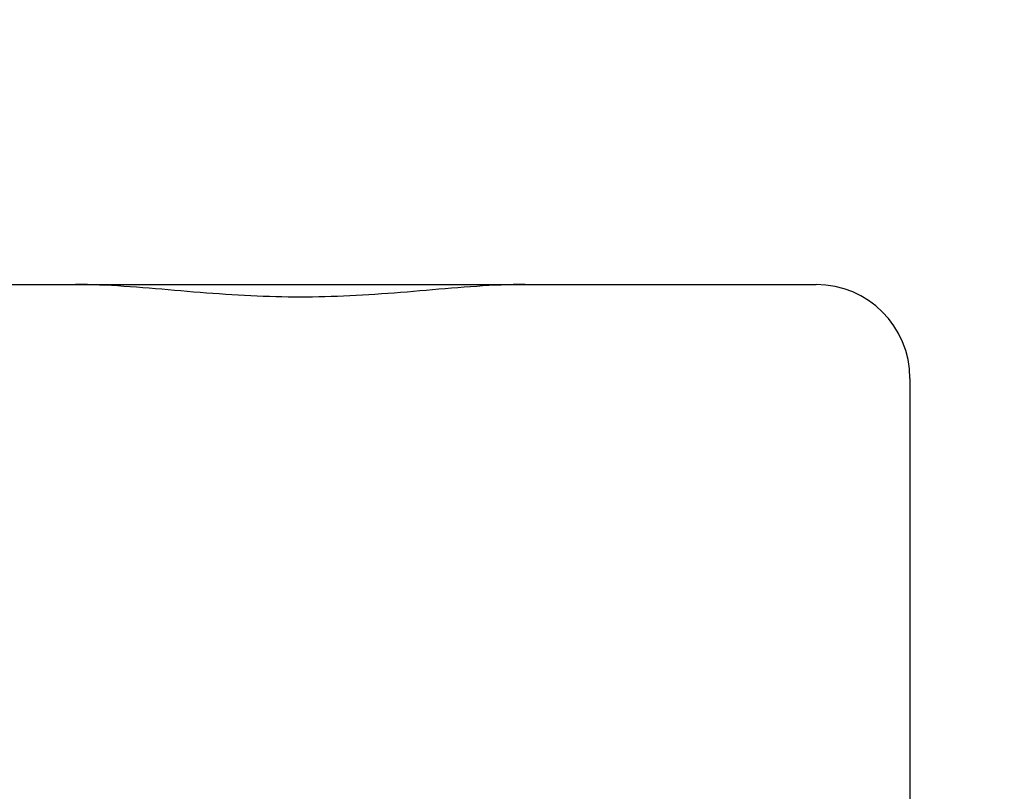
# Model space of a CAD drawing. Header units: millimetres. Extents: x 0 to 594, y 0 to 420.
# Tile 123 of 467: x 368.11 to 370.21, y 238.68 to 240.33. Entities that reach past the tile are written whole.
import ezdxf

# ---------------------------------------------------------------- set-up
doc = ezdxf.new("R2010")
doc.units = ezdxf.units.MM
doc.header["$LTSCALE"] = 32.67
doc.linetypes.add('PHANTOM', pattern=[0.8, 0.45, -0.05, 0.1, -0.05, 0.1, -0.05])
doc.layers.get('0').update_dxf_attribs({"linetype": 'CONTINUOUS'})
doc.layers.add('CRV', color=7, linetype='CONTINUOUS')
doc.layers.add('DRIV_DIM', color=7, linetype='CONTINUOUS')
doc.styles.get("Standard").update_dxf_attribs({"font": 'txt', "width": 0.8})
doc.dimstyles.new('DIMSTYLE_1', dxfattribs={"dimtxt": 3.8, "dimasz": 1.8, "dimexe": 0.18, "dimexo": 0.0625, "dimgap": 0.09, "dimtad": 1, "dimdec": 3, "dimlfac": 10, "dimdsep": 46, "dimtxsty": 'STANDARD', "dimblk": 'OPEN', "dimblk1": 'OPEN', "dimblk2": 'OPEN', "dimcen": 0.09, "dimadec": 0, "dimazin": 0, "dimtp": 0.001, "dimtm": 0.001, "dimtfac": 1, "dimtdec": 3, "dimtofl": 0, "dimtmove": 0, "dimatfit": 3, "dimldrblk": 'OPEN', "dimfxl": 1, "dimtolj": 1, "dimarcsym": 0})

# ---------------------------------------------------------------- blocks, each defined once
blk = doc.blocks.new('_OPEN')
at = {"color": 0, "linetype": 'BYBLOCK'}
for p, q in [((0, 0), (-1, 0.342)), ((-1, -0.342), (0, 0)), ((-1, 0), (0, 0))]:
    blk.add_line(p, q, dxfattribs=at)
blk = doc.blocks.new('*D0')
at = {"layer": 'DRIV_DIM', "color": 2, "linetype": 'CONTINUOUS'}
for p, q in [((356.209, 271.765), (474.8097, 271.765)), ((472.8097, 271.765), (472.8097, 254.765)), ((472.8097, 237.765), (472.8097, 254.765)), ((356.209, 237.765), (474.8097, 237.765))]:
    blk.add_line(p, q, dxfattribs=at)
at = {"layer": 'DRIV_DIM', "color": 2, "linetype": 'CONTINUOUS', "xscale": 1.8, "yscale": 1.8, "zscale": 1.8}
for p, rotation in [((472.8097, 271.765), 90), ((472.8097, 237.765), 270)]:
    blk.add_blockref('_OPEN', p, dxfattribs=dict(at, rotation=rotation))
at = {"layer": 'DRIV_DIM', "color": 2, "linetype": 'CONTINUOUS', "width": 0.8}
blk.add_text('340', height=3.8, rotation=90, dxfattribs=at).set_placement((471.8597, 250.7998))
blk = doc.blocks.new('*D5')
at = {"layer": 'DRIV_DIM', "color": 2, "linetype": 'CONTINUOUS'}
for p, q in [((359.709, 183.3977), (359.709, 393.985)), ((440.8831, 363.9601), (440.8831, 393.985)), ((359.709, 391.985), (400.2961, 391.985)), ((440.8831, 391.985), (400.2961, 391.985)), ((440.8831, 273.265), (440.8831, 357.2123))]:
    blk.add_line(p, q, dxfattribs=at)
at = {"layer": 'DRIV_DIM', "color": 2, "linetype": 'CONTINUOUS', "xscale": 1.8, "yscale": 1.8, "zscale": 1.8, "rotation": 180}
blk.add_blockref('_OPEN', (359.709, 391.985), dxfattribs=at)
at = {"layer": 'DRIV_DIM', "color": 2, "linetype": 'CONTINUOUS', "xscale": 1.8, "yscale": 1.8, "zscale": 1.8}
blk.add_blockref('_OPEN', (440.8831, 391.985), dxfattribs=at)
at = {"layer": 'DRIV_DIM', "color": 2, "linetype": 'CONTINUOUS', "width": 0.8}
blk.add_text('811.741', height=3.8, dxfattribs=at).set_placement((384.0235, 392.935))

msp = doc.modelspace()

# ---------------------------------------------------------------- linework, layer by layer
at = {"color": 7, "linetype": 'CONTINUOUS'}
for p, q in [((349.60903, 239.76501), (369.80903, 239.76501)), ((370.00903, 239.56501), (370.00903, 237.76501))]:
    msp.add_line(p, q, dxfattribs=at)
msp.add_arc((369.80903, 239.56501), 0.2, 0, 90, dxfattribs=at)
msp.add_open_spline([(369.18861, 239.76501), (369.15426, 239.76501), (369.08377, 239.76166), (368.97712, 239.75244), (368.86911, 239.74337), (368.76216, 239.73801), (368.65594, 239.73801), (368.549, 239.74337), (368.44098, 239.75244), (368.33431, 239.76165), (368.26381, 239.76501), (368.22945, 239.76501)], degree=3, knots=[0, 0, 0, 0, 0.1072694, 0.2201046, 0.3342345, 0.4456602, 0.554323, 0.6656913, 0.7798448, 0.892728, 1, 1, 1, 1], dxfattribs=at)
at = {"layer": 'CRV', "color": 8, "linetype": 'PHANTOM'}
for centre, radius, start, end in [((351.70903, 271.76501), 89.17407, 350, 240), ((351.70903, 271.76501), 81.17407, 350, 240), ((389.13173, 265.16638), 43.17407, 219.40697, 136.538482), ((332.70903, 238.85605), 43.17407, 99.607502, 359.348273), ((389.13173, 265.16638), 51.17407, 234.903643, 350)]:
    msp.add_arc(centre, radius, start, end, dxfattribs=at)

# ---------------------------------------------------------------- dimensions: what is measured, and where the dimension line sits
at = {"layer": 'DRIV_DIM', "color": 2, "linetype": 'CONTINUOUS'}
dim = msp.add_linear_dim(base=(440.8831, 391.98501), p1=(359.70903, 183.39767), p2=(440.8831, 273.26501), dimstyle='DIMSTYLE_1', dxfattribs=at)
dim.commit()
dim.dimension.update_dxf_attribs({"geometry": '*D5', "text_midpoint": (394.66347, 394.83501), "dimtype": 160})
dim = msp.add_linear_dim(base=(472.80973, 271.76501), p1=(356.20903, 237.76501), p2=(356.20903, 271.76501), angle=90, dimstyle='DIMSTYLE_1', dxfattribs=at)
dim.commit()
dim.dimension.update_dxf_attribs({"geometry": '*D0', "text_midpoint": (469.95973, 255.35983), "dimtype": 160})

doc.saveas('drawing.dxf')
